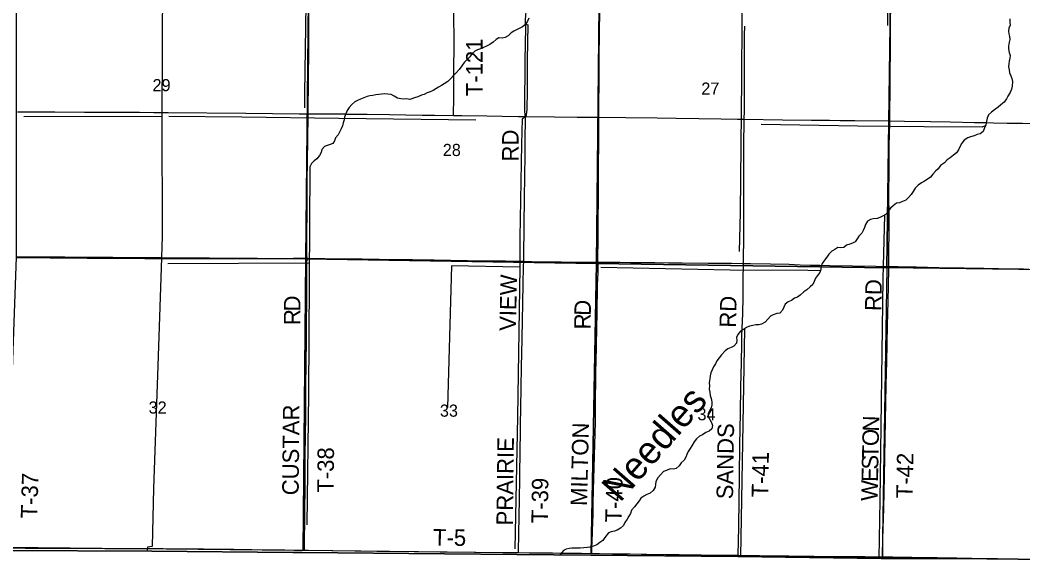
# Model space of a CAD drawing. Extents: x 1443599 to 1910620, y 1028088 to 1361369.
# Drawn here: x 1593738 to 1611994, y 1156604 to 1166514 of the extents above; entities that cross this region are included whole.
import ezdxf

# ---------------------------------------------------------------- set-up
doc = ezdxf.new("R2010")
doc.units = 0
for name, color, linetype in [('GM_X_Adjacent_County', 7, 'Continuous'), ('GM_X_County', 7, 'Continuous'), ('GM_X_Minor_River', 7, 'Continuous'), ('GM_X_Minor_River_Text', 7, 'Continuous'), ('GM_X_Section', 7, 'Continuous'), ('GM_X_Section_Text', 7, 'Continuous'), ('GM_X_Township', 7, 'Continuous'), ('GM_X_Township_Road', 7, 'Continuous'), ('GM_X_Township_Road_Text', 7, 'Continuous')]:
    doc.layers.add(name, color=color, linetype=linetype)

msp = doc.modelspace()

# ---------------------------------------------------------------- linework, layer by layer
at = {"layer": 'GM_X_Adjacent_County'}
msp.add_lwpolyline([(1593436, 1156868), (1596136, 1156853), (1598703, 1156832), (1598871, 1156830), (1601464, 1156807), (1602782, 1156795), (1604128, 1156782), (1606803, 1156757), (1609411, 1156724), (1610762, 1156721), (1613632, 1156690)], dxfattribs=at)
at = {"layer": 'GM_X_County'}
msp.add_lwpolyline([(1613632, 1156690), (1610762, 1156721), (1609411, 1156724), (1606803, 1156757), (1604128, 1156782), (1602782, 1156795), (1601464, 1156807), (1598871, 1156830), (1598703, 1156832), (1596136, 1156853), (1593436, 1156868), (1590833, 1156881), (1588075, 1156898), (1588073, 1157105), (1588101, 1162170), (1588095, 1164852), (1588100, 1167517)], dxfattribs=at)
at = {"layer": 'GM_X_Minor_River'}
for points in [[(1598970, 1177669), (1598941, 1175036), (1598958, 1173367), (1598963, 1172172), (1598925, 1170194), (1598924, 1170024), (1598937, 1168991), (1598948, 1167791), (1598937, 1166799), (1598917, 1165178), (1598915, 1164915)], [(1609593, 1173328), (1609569, 1171131), (1609549, 1168359), (1609531, 1166414)], [(1593866, 1170086), (1595329, 1170080), (1596344, 1170075), (1596341, 1168889), (1596332, 1167257), (1596316, 1164760), (1596322, 1162580), (1596304, 1162009), (1596247, 1160226), (1596169, 1157994), (1596141, 1156942), (1596057, 1156929), (1596047, 1156856)], [(1606868, 1169933), (1606873, 1169274), (1606883, 1167608), (1606868, 1165442), (1606846, 1163011), (1606831, 1162302)], [(1602997, 1166549), (1602977, 1166493), (1602939, 1166433), (1602886, 1166391), (1602834, 1166369), (1602784, 1166342), (1602728, 1166314), (1602675, 1166280), (1602621, 1166229), (1602568, 1166195), (1602512, 1166183), (1602456, 1166188), (1602404, 1166160), (1602350, 1166110), (1602289, 1166068), (1602229, 1166037), (1602177, 1166015), (1602121, 1165991), (1602064, 1165972), (1602014, 1165946), (1601962, 1165898), (1601925, 1165847), (1601873, 1165791), (1601820, 1165739), (1601782, 1165679), (1601733, 1165615), (1601677, 1165556), (1601627, 1165504), (1601578, 1165450), (1601522, 1165398), (1601461, 1165353), (1601409, 1165323), (1601357, 1165291), (1601306, 1165260), (1601256, 1165230), (1601206, 1165210), (1601150, 1165190), (1601097, 1165161), (1601045, 1165149), (1600977, 1165116), (1600917, 1165098), (1600831, 1165072), (1600773, 1165079), (1600722, 1165075), (1600670, 1165084), (1600606, 1165096), (1600549, 1165128), (1600495, 1165157), (1600435, 1165167), (1600379, 1165174), (1600321, 1165166), (1600271, 1165158), (1600217, 1165155), (1600160, 1165141), (1600106, 1165135), (1600054, 1165124), (1599994, 1165100), (1599938, 1165078), (1599881, 1165051), (1599831, 1165027), (1599779, 1164981), (1599730, 1164926), (1599690, 1164868), (1599671, 1164808), (1599645, 1164750), (1599637, 1164700), (1599622, 1164644), (1599606, 1164590), (1599583, 1164538), (1599561, 1164486), (1599527, 1164428), (1599478, 1164370), (1599462, 1164318), (1599433, 1164266), (1599383, 1164253), (1599329, 1164231), (1599277, 1164213), (1599234, 1164159), (1599220, 1164103), (1599191, 1164052), (1599143, 1163992), (1599091, 1163954), (1599040, 1163906), (1599012, 1163846), (1599012, 1163828)], [(1602945, 1166442), (1602983, 1166424), (1602972, 1165783), (1602968, 1165232), (1602961, 1164880), (1602944, 1164751), (1602876, 1164720), (1602867, 1164257), (1602836, 1162560), (1602835, 1162021), (1602795, 1159296), (1602744, 1156899)], [(1611757, 1166536), (1611758, 1166476), (1611762, 1166420), (1611736, 1166368), (1611733, 1166314), (1611735, 1166264), (1611748, 1166214), (1611754, 1166162), (1611744, 1166112), (1611731, 1166042), (1611731, 1165990), (1611744, 1165923), (1611762, 1165871), (1611758, 1165819), (1611745, 1165767), (1611739, 1165717), (1611732, 1165665), (1611742, 1165611), (1611748, 1165553), (1611771, 1165500), (1611791, 1165448), (1611803, 1165396), (1611796, 1165312), (1611783, 1165256), (1611759, 1165198), (1611721, 1165132), (1611692, 1165080), (1611652, 1165022), (1611591, 1164973), (1611541, 1164931), (1611478, 1164881), (1611422, 1164837), (1611370, 1164790), (1611345, 1164728), (1611333, 1164674), (1611316, 1164610), (1611294, 1164554), (1611269, 1164488), (1611213, 1164444), (1611159, 1164430), (1611109, 1164407), (1611040, 1164393), (1610990, 1164372), (1610926, 1164332), (1610881, 1164276), (1610851, 1164220), (1610824, 1164156), (1610784, 1164096), (1610732, 1164059), (1610671, 1164011), (1610617, 1163969), (1610568, 1163918), (1610496, 1163868), (1610452, 1163810), (1610401, 1163764), (1610351, 1163713), (1610310, 1163657), (1610250, 1163613), (1610200, 1163585), (1610145, 1163554), (1610089, 1163512), (1610035, 1163458), (1609994, 1163398), (1609958, 1163343), (1609911, 1163289), (1609861, 1163239), (1609801, 1163213), (1609744, 1163190), (1609694, 1163182), (1609634, 1163136), (1609581, 1163091), (1609541, 1163037), (1609503, 1162985), (1609438, 1162945), (1609388, 1162920), (1609338, 1162906), (1609268, 1162898), (1609218, 1162887)], [(1596316, 1164760), (1593807, 1164755)], [(1602033, 1164695), (1599541, 1164722), (1597777, 1164745), (1596446, 1164758)], [(1611309, 1164591), (1611252, 1164566), (1610195, 1164569), (1608990, 1164586), (1607226, 1164616)], [(1599012, 1163828), (1598990, 1159722), (1598961, 1157334)], [(1609473, 1162967), (1609444, 1161807), (1609387, 1157779), (1609369, 1156727)], [(1609218, 1162887), (1609167, 1162857), (1609127, 1162797), (1609110, 1162741), (1609088, 1162689), (1609064, 1162637), (1609009, 1162584), (1608979, 1162532), (1608942, 1162480), (1608890, 1162454), (1608840, 1162440), (1608782, 1162421), (1608731, 1162379), (1608681, 1162371), (1608623, 1162376), (1608569, 1162342), (1608517, 1162308), (1608460, 1162253), (1608426, 1162201), (1608379, 1162149), (1608337, 1162087), (1608322, 1162035), (1608316, 1161977), (1608296, 1161921), (1608257, 1161869), (1608215, 1161818), (1608192, 1161760), (1608172, 1161702), (1608122, 1161660), (1608059, 1161608), (1608007, 1161568), (1607940, 1161513), (1607890, 1161477), (1607836, 1161453), (1607779, 1161416), (1607721, 1161390), (1607667, 1161348), (1607640, 1161294), (1607616, 1161238), (1607567, 1161183), (1607511, 1161177), (1607449, 1161151), (1607399, 1161126), (1607352, 1161072), (1607302, 1161022), (1607234, 1160985), (1607184, 1160973), (1607133, 1160969), (1607077, 1160958), (1607015, 1160948), (1606959, 1160922), (1606907, 1160885), (1606852, 1160853), (1606806, 1160795), (1606779, 1160741), (1606783, 1160691), (1606781, 1160639), (1606730, 1160583), (1606680, 1160560), (1606624, 1160536), (1606573, 1160496), (1606507, 1160428), (1606466, 1160369), (1606424, 1160315), (1606396, 1160259), (1606361, 1160205), (1606339, 1160153), (1606312, 1160099), (1606302, 1160043), (1606296, 1159987), (1606283, 1159913), (1606287, 1159863), (1606282, 1159803), (1606294, 1159749), (1606303, 1159686), (1606319, 1159628), (1606331, 1159572), (1606332, 1159518), (1606318, 1159462), (1606287, 1159406), (1606263, 1159354), (1606265, 1159302), (1606292, 1159248), (1606322, 1159193), (1606343, 1159137), (1606331, 1159077), (1606281, 1159039), (1606224, 1159010), (1606162, 1158972), (1606106, 1158946), (1606051, 1158898), (1606007, 1158841), (1605968, 1158773), (1605936, 1158721), (1605902, 1158667), (1605877, 1158615), (1605855, 1158563), (1605826, 1158509), (1605772, 1158459), (1605738, 1158406), (1605683, 1158356)], [(1599002, 1162093), (1596428, 1162081)], [(1602835, 1162021), (1601593, 1162041), (1601519, 1159467)], [(1608306, 1161951), (1608080, 1161957), (1606664, 1161968), (1604310, 1162013)], [(1606927, 1160899), (1606850, 1156759)], [(1605683, 1158356), (1605633, 1158348), (1605573, 1158349), (1605507, 1158323), (1605451, 1158301), (1605398, 1158244), (1605346, 1158188), (1605309, 1158122), (1605305, 1158068), (1605300, 1158018), (1605262, 1157960), (1605208, 1157910), (1605149, 1157883), (1605093, 1157855), (1605039, 1157821), (1605008, 1157769), (1604968, 1157715), (1604921, 1157658), (1604871, 1157598), (1604849, 1157542), (1604822, 1157490), (1604790, 1157436), (1604747, 1157378), (1604721, 1157324), (1604668, 1157273), (1604610, 1157237), (1604558, 1157221), (1604500, 1157206), (1604448, 1157190), (1604381, 1157102), (1604344, 1157046), (1604294, 1157013), (1604236, 1156967), (1604174, 1156945), (1604109, 1156926), (1604059, 1156924), (1604003, 1156916), (1603933, 1156911), (1603883, 1156911), (1603833, 1156906), (1603783, 1156906), (1603731, 1156900), (1603681, 1156893), (1603628, 1156869), (1603570, 1156791)]]:
    msp.add_lwpolyline(points, dxfattribs=at)
at = {"layer": 'GM_X_Section'}
for points in [[(1593673, 1167490), (1598994, 1167470), (1598939, 1162169), (1593675, 1162207)], [(1598994, 1167470), (1604284, 1167377), (1604233, 1162084), (1598939, 1162169)], [(1604284, 1167377), (1609591, 1167310), (1609516, 1162008), (1604233, 1162084)], [(1609591, 1167310), (1614888, 1167193), (1614806, 1161939), (1609516, 1162008)], [(1593675, 1162207), (1598939, 1162169), (1598893, 1156865), (1598730, 1156867), (1593484, 1156923)], [(1598939, 1162169), (1604233, 1162084), (1604132, 1156803), (1598893, 1156865)], [(1604233, 1162084), (1609516, 1162008), (1609431, 1156732), (1604175, 1156803), (1604132, 1156803)]]:
    msp.add_lwpolyline(points, close=True, dxfattribs=at)
at = {"layer": 'GM_X_Township'}
msp.add_lwpolyline([(1620109, 1167154), (1620106, 1164621), (1620105, 1164447), (1620081, 1161924), (1620071, 1159262), (1620027, 1156604), (1613632, 1156690), (1610762, 1156721), (1609411, 1156724), (1606803, 1156757), (1604128, 1156782), (1602782, 1156795), (1601464, 1156807), (1598871, 1156830), (1598703, 1156832), (1596136, 1156853), (1593436, 1156868), (1590833, 1156881), (1588075, 1156898), (1588073, 1157105), (1588101, 1162170), (1588095, 1164852), (1588100, 1167517)], dxfattribs=at)
at = {"layer": 'GM_X_Township_Road'}
for points in [[(1598982, 1164811), (1598982, 1164838), (1598984, 1164920), (1598989, 1165347), (1598994, 1166052), (1598997, 1166331), (1598997, 1166495), (1599000, 1166888), (1599003, 1167167), (1599006, 1167364), (1599006, 1167462), (1599005, 1167561), (1599007, 1167642), (1599006, 1167708), (1599008, 1167806), (1599010, 1167954), (1599011, 1168561), (1599012, 1169233), (1599011, 1169561), (1599009, 1169906), (1599004, 1170134)], [(1604273, 1164745), (1604272, 1164939), (1604277, 1165415), (1604280, 1165743), (1604287, 1166367), (1604291, 1166597), (1604294, 1166876), (1604296, 1167007), (1604299, 1167220), (1604300, 1167401), (1604303, 1167762), (1604305, 1168123), (1604307, 1168484), (1604323, 1169468), (1604330, 1169878), (1604330, 1169977), (1604331, 1170010), (1604332, 1170026), (1604335, 1170042), (1604338, 1170050)], [(1609568, 1164678), (1609572, 1164922), (1609575, 1165152), (1609580, 1165595), (1609582, 1165906), (1609583, 1166005), (1609583, 1166087), (1609583, 1166202), (1609585, 1166415), (1609590, 1166825), (1609594, 1167252), (1609594, 1167482), (1609599, 1167679), (1609602, 1167909), (1609606, 1168302), (1609609, 1168483), (1609612, 1168844), (1609613, 1168992), (1609614, 1169107), (1609624, 1169681), (1609627, 1169894), (1609627, 1170000)], [(1601628, 1164779), (1601629, 1164824), (1601633, 1165070), (1601636, 1165299), (1601637, 1165463), (1601636, 1165660), (1601639, 1166004), (1601639, 1166201), (1601637, 1166545), (1601637, 1166660)], [(1602938, 1164761), (1602933, 1164790), (1602930, 1164814), (1602928, 1164841), (1602929, 1165208), (1602933, 1165455), (1602934, 1165703), (1602939, 1166147), (1602942, 1166312), (1602942, 1166411), (1602938, 1166477), (1602939, 1166526), (1602944, 1166592), (1602952, 1166674), (1602956, 1166756)], [(1606920, 1164712), (1606923, 1164864), (1606924, 1165225), (1606924, 1165454), (1606928, 1165815), (1606928, 1166093), (1606928, 1166241), (1606931, 1166405)], [(1593690, 1164846), (1593843, 1164846), (1594368, 1164845), (1594910, 1164841), (1595287, 1164840), (1595566, 1164838), (1595911, 1164837), (1596173, 1164834), (1596436, 1164833), (1597847, 1164822), (1598816, 1164811), (1598982, 1164811)], [(1598962, 1162182), (1598962, 1162190), (1598961, 1162239), (1598961, 1162502), (1598964, 1163143), (1598967, 1163603), (1598971, 1163931), (1598980, 1164769), (1598982, 1164811)], [(1598982, 1164811), (1599029, 1164811), (1599291, 1164807), (1599505, 1164806), (1599652, 1164806), (1599684, 1164804), (1599700, 1164803), (1599716, 1164803), (1599731, 1164803), (1599763, 1164802), (1599778, 1164802), (1599794, 1164802), (1599825, 1164802), (1599841, 1164802), (1599939, 1164801), (1600054, 1164800), (1600464, 1164794), (1601055, 1164785), (1601285, 1164783), (1601628, 1164779)], [(1601628, 1164779), (1601777, 1164777), (1602237, 1164771), (1602516, 1164767), (1602811, 1164762), (1602938, 1164761)], [(1602908, 1162126), (1602909, 1162144), (1602917, 1162834), (1602921, 1163228), (1602927, 1163721), (1602931, 1164016), (1602933, 1164328), (1602938, 1164722), (1602938, 1164761)], [(1602938, 1164761), (1603467, 1164755), (1603878, 1164748), (1604273, 1164745)], [(1604271, 1164306), (1604271, 1164414), (1604273, 1164693), (1604273, 1164745)], [(1604273, 1164745), (1604764, 1164740), (1605338, 1164733), (1605683, 1164728), (1606093, 1164723), (1606503, 1164717), (1606799, 1164714), (1606913, 1164712), (1606920, 1164712)], [(1606907, 1162086), (1606909, 1162247), (1606912, 1162460), (1606912, 1162740), (1606911, 1163216), (1606912, 1163512), (1606913, 1163939), (1606915, 1164333), (1606918, 1164596), (1606920, 1164681), (1606920, 1164712)], [(1606920, 1164712), (1607619, 1164701), (1608144, 1164696), (1608473, 1164692), (1608669, 1164690), (1608932, 1164686), (1609539, 1164679), (1609568, 1164678)], [(1609551, 1162031), (1609553, 1162230), (1609556, 1162723), (1609559, 1162936), (1609560, 1163051), (1609555, 1163231), (1609554, 1163330), (1609557, 1163806), (1609561, 1164216), (1609563, 1164446), (1609568, 1164626), (1609568, 1164659), (1609568, 1164678)], [(1609568, 1164678), (1609835, 1164675), (1610310, 1164666), (1610671, 1164660), (1611114, 1164651), (1611311, 1164648), (1611459, 1164645), (1611705, 1164640), (1611984, 1164636), (1612211, 1164632)], [(1604258, 1162111), (1604257, 1162215), (1604261, 1162478), (1604263, 1162888), (1604265, 1163249), (1604269, 1163840), (1604271, 1164306)], [(1593682, 1162198), (1593795, 1162195), (1594287, 1162189), (1594730, 1162188), (1594960, 1162186), (1595156, 1162185), (1595370, 1162184), (1595665, 1162182), (1596010, 1162179), (1596338, 1162175), (1596666, 1162179), (1596978, 1162180), (1597716, 1162179), (1597913, 1162176), (1598077, 1162175), (1598192, 1162176), (1598356, 1162179), (1598716, 1162182), (1598897, 1162183), (1598962, 1162182)], [(1598918, 1156872), (1598918, 1156901), (1598916, 1156999), (1598919, 1157459), (1598926, 1158133), (1598929, 1158642), (1598933, 1158905), (1598938, 1159365), (1598941, 1159776), (1598948, 1160334), (1598950, 1160630), (1598953, 1160958), (1598957, 1161451), (1598961, 1161993), (1598961, 1162075), (1598962, 1162182)], [(1598962, 1162182), (1599291, 1162179), (1599619, 1162174), (1599963, 1162171), (1600275, 1162165), (1600882, 1162157), (1601276, 1162152), (1601571, 1162147), (1601883, 1162143), (1602375, 1162136), (1602572, 1162134), (1602802, 1162130), (1602908, 1162126)], [(1602813, 1156829), (1602814, 1156856), (1602819, 1157168), (1602829, 1157809), (1602834, 1158170), (1602835, 1158351), (1602841, 1158564), (1602849, 1159139), (1602861, 1159812), (1602868, 1160223), (1602871, 1160436), (1602877, 1160732), (1602883, 1161044), (1602890, 1161372), (1602897, 1161717), (1602905, 1162029), (1602908, 1162126)], [(1602908, 1162126), (1602933, 1162125), (1603048, 1162121), (1603360, 1162118), (1603589, 1162116), (1603852, 1162113), (1604032, 1162113), (1604258, 1162111)], [(1604144, 1156811), (1604146, 1156837), (1604149, 1156903), (1604152, 1157034), (1604159, 1157198), (1604164, 1157394), (1604168, 1157509), (1604172, 1157722), (1604179, 1157968), (1604190, 1158378), (1604200, 1158804), (1604206, 1158984), (1604210, 1159214), (1604215, 1159345), (1604211, 1159541), (1604214, 1159689), (1604218, 1159886), (1604221, 1160115), (1604227, 1160312), (1604232, 1160574), (1604237, 1160935), (1604241, 1161164), (1604252, 1161705), (1604259, 1161918), (1604260, 1162049), (1604258, 1162102), (1604258, 1162111)], [(1604258, 1162111), (1604278, 1162111), (1604656, 1162110), (1604853, 1162107), (1605296, 1162104), (1605542, 1162101), (1605788, 1162098), (1606264, 1162093), (1606690, 1162090), (1606887, 1162086), (1606907, 1162086)], [(1606812, 1156779), (1606813, 1156804), (1606819, 1157017), (1606823, 1157313), (1606836, 1158216), (1606842, 1158791), (1606853, 1159366), (1606859, 1159842), (1606868, 1160285), (1606875, 1160633), (1606877, 1160769), (1606892, 1161179), (1606899, 1161475), (1606903, 1161787), (1606907, 1162086)], [(1606907, 1162086), (1607035, 1162085), (1607396, 1162080), (1607740, 1162072), (1607937, 1162065), (1608118, 1162059), (1608298, 1162053), (1608478, 1162049), (1608889, 1162042), (1609315, 1162035), (1609496, 1162031), (1609551, 1162031)], [(1609443, 1156753), (1609442, 1156783), (1609442, 1156799), (1609442, 1156898), (1609446, 1157078), (1609459, 1157636), (1609471, 1158210), (1609480, 1158571), (1609495, 1159228), (1609500, 1159556), (1609506, 1159868), (1609513, 1160097), (1609518, 1160294), (1609530, 1160967), (1609539, 1161394), (1609544, 1161689), (1609550, 1161984), (1609551, 1162031)], [(1609551, 1162031), (1609725, 1162030), (1609873, 1162028), (1610053, 1162023), (1610464, 1162014), (1610726, 1162010), (1610923, 1162007), (1611284, 1162001), (1611825, 1161988), (1612006, 1161989), (1612104, 1161986), (1612219, 1161980), (1612350, 1161973), (1612514, 1161969), (1612760, 1161965), (1612924, 1161961), (1613219, 1161959), (1613521, 1161953)], [(1593498, 1156914), (1593558, 1156914), (1593829, 1156910), (1594272, 1156909), (1594469, 1156908), (1594732, 1156907), (1595043, 1156907), (1595281, 1156905), (1595995, 1156903), (1596135, 1156903), (1596137, 1156903)], [(1596137, 1156903), (1596340, 1156902), (1596685, 1156899), (1597079, 1156894), (1597629, 1156888), (1598285, 1156881), (1598556, 1156877), (1598751, 1156875)], [(1598751, 1156875), (1598918, 1156872)], [(1598918, 1156872), (1598983, 1156872), (1599434, 1156865), (1600230, 1156855), (1600435, 1156853), (1601387, 1156845), (1601462, 1156844)], [(1601462, 1156844), (1602011, 1156839), (1602528, 1156832), (1602749, 1156829), (1602813, 1156829)], [(1602813, 1156829), (1603004, 1156826), (1603266, 1156824), (1603430, 1156822), (1603586, 1156819), (1603652, 1156819), (1603816, 1156818), (1603956, 1156815), (1604144, 1156811)], [(1604144, 1156811), (1604284, 1156809), (1604522, 1156806), (1604711, 1156806), (1604842, 1156804), (1605146, 1156799), (1605736, 1156792), (1606541, 1156783), (1606795, 1156779), (1606812, 1156779)], [(1606812, 1156779), (1606943, 1156777), (1607197, 1156773), (1607731, 1156767), (1608190, 1156763), (1608494, 1156760), (1608879, 1156757), (1609117, 1156756), (1609388, 1156754), (1609443, 1156753)], [(1609443, 1156753), (1609618, 1156750), (1609971, 1156745), (1610430, 1156738), (1610757, 1156733)], [(1610757, 1156733), (1610791, 1156733), (1611062, 1156727), (1611530, 1156720), (1611981, 1156710), (1612227, 1156708), (1612457, 1156706), (1612646, 1156703), (1613138, 1156696), (1613352, 1156694), (1613614, 1156691), (1613630, 1156691)]]:
    msp.add_lwpolyline(points, dxfattribs=at)

# ---------------------------------------------------------------- texts
at = {"layer": 'GM_X_Minor_River_Text'}
msp.add_text('Needles', height=500.2, rotation=48.8588, dxfattribs=at).set_placement((1604660, 1157727))
at = {"layer": 'GM_X_Section_Text'}
for s, p in [('29', (1596149, 1165220)), ('27', (1606139, 1165157)), ('28', (1601433, 1164041)), ('32', (1596078, 1159357)), ('33', (1601380, 1159300)), ('34', (1606069, 1159234))]:
    msp.add_text(s, height=221, rotation=0, dxfattribs=at).set_placement(p)
at = {"layer": 'GM_X_Township_Road_Text'}
for s, rotation, p in [('T-121', 90, (1602158, 1165130)), ('RD', 90, (1602813, 1163942)), ('VIEW', 88.9432, (1602765, 1160858)), ('RD', 89.0128, (1609418, 1161220)), ('D', 89.3261, (1598840, 1161213)), ('RD', 88.5311, (1606769, 1160916)), ('D', 88.3459, (1604126, 1161132)), ('R', 89.9922, (1598840, 1160967)), ('R', 89.758, (1604125, 1160888)), ('CUSTAR', 89.4786, (1598809, 1157870)), ('N', 88.2549, (1609374, 1159026)), ('MILTON', 88.5888, (1604058, 1157674)), ('SANDS', 89.1603, (1606716, 1157796)), ('O', 88.7905, (1609368, 1158763)), ('PRAIRIE', 89.2917, (1602708, 1157321)), ('T', 88.7975, (1609364, 1158539)), ('T-38', 89.6446, (1599448, 1157918)), ('T-41', 88.9381, (1607355, 1157832)), ('S', 88.793, (1609359, 1158336)), ('T-42', 88.9389, (1609986, 1157815)), ('T-37', 88.2325, (1594049, 1157448)), ('E', 88.7975, (1609355, 1158112)), ('T-39', 89.2931, (1603346, 1157362)), ('T-40', 88.5864, (1604688, 1157374)), ('W', 88.7936, (1609347, 1157765)), ('T-5', 359.3762, (1601255, 1156956))]:
    msp.add_text(s, height=300, rotation=rotation, dxfattribs=at).set_placement(p)

doc.saveas('drawing.dxf')
